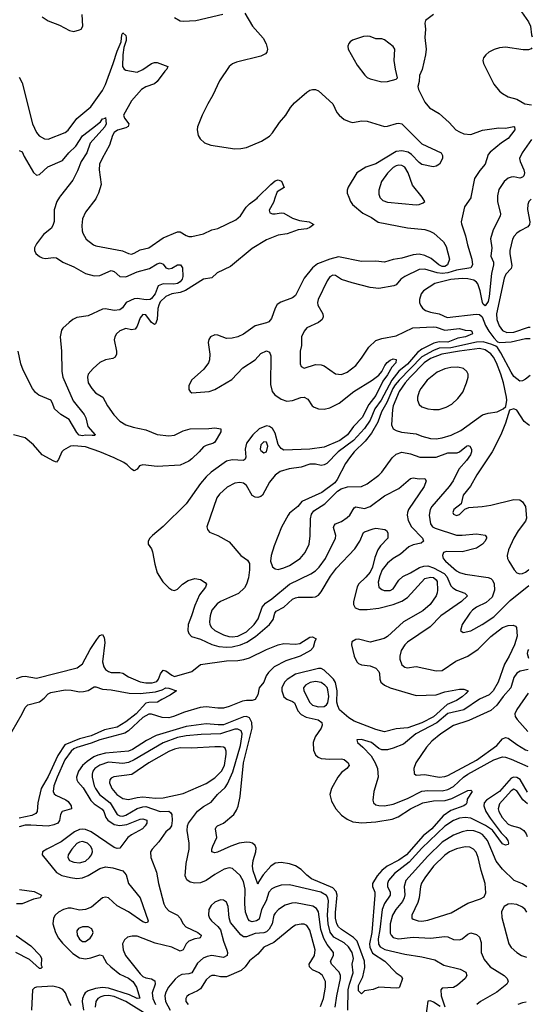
# Model space of a CAD drawing. Header units: inches. Extents: x 1173000 to 1307049, y 522583 to 678455.
# Tile 336 of 617: x 1302533 to 1306097, y 534390 to 541235. Entities that reach past the tile are written whole.
import ezdxf

# ---------------------------------------------------------------- set-up
doc = ezdxf.new("R2010")
doc.units = ezdxf.units.IN
doc.header["$MEASUREMENT"] = 0
doc.layers.add('B3503', color=7, linetype='Continuous')
doc.layers.add('B3504', color=7, linetype='Continuous')

msp = doc.modelspace()

# ---------------------------------------------------------------- linework, layer by layer
at = {"layer": 'B3503', "color": 5}
for points, elevation in [([(1304309.7, 540000), (1304296.7, 539963.3), (1304267.2, 539910), (1304271.9, 539891.9), (1304290, 539885.2), (1304310, 539884.5), (1304350, 539892.8), (1304370, 539890.3), (1304430, 539855.4), (1304479.6, 539839.6), (1304546, 539830), (1304578.8, 539810), (1304550.7, 539790), (1304530, 539781.7), (1304470, 539774.2), (1304393, 539747), (1304330, 539736.4), (1304250, 539704.8), (1304150, 539644.4), (1303999.7, 539520.3), (1303905.4, 539474.6), (1303870, 539439.3), (1303810, 539431), (1303686.7, 539353.3), (1303650, 539339.5), (1303590, 539329.4), (1303549.1, 539310.9), (1303510, 539272.8), (1303499.4, 539250), (1303493.1, 539226.9), (1303489, 539151), (1303478.5, 539121.5), (1303470, 539116), (1303450, 539130.8), (1303410, 539183), (1303390, 539185.6), (1303370, 539162), (1303350, 539103.7), (1303336, 539084), (1303310, 539079.8), (1303270, 539088.5), (1303230, 539071.2), (1303207.2, 539050), (1303194.9, 539030), (1303190.3, 539010), (1303205.3, 538930), (1303205.3, 538910), (1303196.4, 538890), (1303180.7, 538879.3), (1303129.1, 538870.9), (1303090, 538851.3), (1303043.1, 538810), (1303008.7, 538770), (1303003.7, 538750), (1303010, 538711.3), (1303034, 538670), (1303061.3, 538641.3), (1303111.8, 538611.8), (1303142.6, 538550), (1303188.3, 538488.3), (1303230, 538443.5), (1303270, 538418.9), (1303322.1, 538402.1), (1303410, 538383.3), (1303490, 538351.7), (1303570, 538341.4), (1303610, 538346.7), (1303670, 538377.6), (1303719, 538390), (1303848, 538392), (1303890, 538397.6), (1303931, 538390), (1303932.4, 538370), (1303890, 538298.3), (1303881.1, 538290), (1303830, 538275.3), (1303810, 538265.1), (1303781.4, 538230), (1303730, 538181.8), (1303710, 538167), (1303650, 538137.8), (1303488.7, 538128.7), (1303390, 538139.9), (1303367, 538133), (1303350, 538109.6), (1303330, 538097.7), (1303310, 538109.7), (1303280.5, 538140.5), (1303256.4, 538156.4), (1303189.7, 538190), (1303090, 538231.6), (1302990, 538264.9), (1302908.5, 538271.5), (1302887.3, 538270), (1302837.8, 538242.2), (1302826.7, 538230), (1302803.4, 538176.6), (1302790, 538159.3), (1302770, 538165.1), (1302689.9, 538209.9), (1302630, 538279.6), (1302570, 538327.6), (1302490, 538349.6)], 880), ([(1302810.1, 540000), (1302792.4, 539970), (1302773.3, 539913.3), (1302772.7, 539832.7), (1302766.5, 539810), (1302753.6, 539786.4), (1302698.9, 539741.1), (1302650, 539676.9), (1302637.1, 539650), (1302635.2, 539630), (1302644.8, 539610), (1302670, 539588.5), (1302690, 539579.3), (1302710, 539575.9), (1302770, 539581.8), (1302790, 539579.6), (1302832.4, 539550), (1302910, 539516.9), (1302990, 539471.4), (1303050, 539453.7), (1303090, 539456.6), (1303170, 539491.1), (1303190, 539483.6), (1303229.5, 539449.5), (1303270, 539446.2), (1303350, 539482.1), (1303435, 539505), (1303490, 539537.6), (1303510, 539544.6), (1303530, 539534.4), (1303550, 539510.5), (1303570, 539503.8), (1303591.3, 539508.7), (1303630, 539530.3), (1303650.3, 539530.3), (1303665.5, 539510), (1303667.3, 539450), (1303663.1, 539430), (1303650, 539412), (1303630, 539400.8), (1303604.5, 539395.5), (1303530, 539398.7), (1303496.2, 539383.8), (1303475.4, 539330), (1303450, 539295.6), (1303440.2, 539290), (1303413.5, 539286.5), (1303350, 539296.4), (1303330, 539293.3), (1303272.5, 539270), (1303248, 539232), (1303230, 539218.7), (1303190, 539213.9), (1303130, 539225.6), (1303110, 539223.4), (1303010, 539175.3), (1302930, 539163.5), (1302903, 539150), (1302877.1, 539130), (1302833, 539090), (1302824.2, 539075.8), (1302814.9, 539030), (1302822.7, 538930), (1302826.1, 538790), (1302833.4, 538750), (1302904.4, 538584.4), (1302980.8, 538490), (1302993.8, 538466.2), (1303007.2, 538407.2), (1303058, 538350), (1303054.8, 538345.2), (1303036.7, 538343.3), (1302990, 538346), (1302970, 538342.2), (1302946.6, 538346.6), (1302930, 538364.4), (1302876.6, 538456.6), (1302820.3, 538490), (1302775, 538530), (1302761.1, 538570), (1302748.7, 538590), (1302665.7, 538625.7), (1302643.1, 538643.1), (1302622.3, 538670), (1302557.8, 538797.8), (1302541.9, 538841.9), (1302522.9, 538930)], 860), ([(1304822.2, 540000), (1304834.2, 539970), (1304847.2, 539950), (1304919.8, 539890), (1304979.1, 539859.1), (1305026.2, 539826.2), (1305230, 539788), (1305350, 539776.3), (1305385.4, 539765.4), (1305412, 539750), (1305479.3, 539690), (1305499.1, 539659.1), (1305520.7, 539570), (1305507.2, 539530), (1305490, 539518.7), (1305470, 539518.4), (1305446.3, 539530), (1305394.6, 539574.6), (1305350, 539594.8), (1305310, 539605.4), (1305270, 539600.9), (1305190, 539577.4), (1305130, 539568.7), (1305070, 539549.1), (1305010, 539556.5), (1304910, 539554.7), (1304750, 539587.2), (1304689.8, 539570.2), (1304603.3, 539536.7), (1304568.3, 539510), (1304510, 539437.7), (1304450, 539318), (1304430, 539301.1), (1304347.7, 539272.3), (1304324.4, 539255.6), (1304308.7, 539230), (1304283.2, 539156.8), (1304265, 539135), (1304250, 539127.1), (1304170, 539107.6), (1304090, 539049.6), (1304050, 539029.7), (1304010, 539020.5), (1303970, 539018.7), (1303910, 539042.9), (1303890, 539045.1), (1303860.7, 539030), (1303847.8, 539012.2), (1303843.7, 538990), (1303855.3, 538910), (1303853.7, 538870), (1303847, 538850), (1303814.1, 538805.9), (1303728, 538730), (1303708.2, 538690), (1303710, 538664.7), (1303718.8, 538650), (1303730, 538642), (1303850, 538650.4), (1303890, 538664.2), (1304007.3, 538732.7), (1304084.2, 538815.8), (1304169.6, 538870), (1304210, 538913.4), (1304250, 538932.4), (1304270, 538923), (1304278.3, 538898.3), (1304278, 538698), (1304289.5, 538650), (1304306.1, 538626.1), (1304350, 538596.4), (1304390, 538584.2), (1304430, 538588.5), (1304489, 538609), (1304510.8, 538610), (1304536.1, 538596.1), (1304566.7, 538550), (1304580.8, 538540.8), (1304610.2, 538530.2), (1304650, 538528.1), (1304690, 538537.8), (1304755, 538570), (1304856, 538650), (1304984.7, 538730), (1305030, 538764.9), (1305051.4, 538788.6), (1305071.2, 538830), (1305087.6, 538852.4), (1305110, 538868.9), (1305130, 538876.2), (1305150, 538871.8), (1305147.9, 538850), (1305121.1, 538818.9), (1305090, 538766.6), (1305057.1, 538722.9), (1305010, 538623.4), (1304960.3, 538559.7), (1304913.8, 538470), (1304853.1, 538406.9), (1304812.2, 538350), (1304759.8, 538310), (1304650, 538263.6), (1304550, 538249.3), (1304370, 538243.3), (1304350, 538253.9), (1304330, 538281.1), (1304310, 538360.7), (1304290, 538394), (1304270, 538407.1), (1304250, 538410.5), (1304198, 538390), (1304153.6, 538350), (1304110.1, 538290), (1304099.7, 538250), (1304105.4, 538194.6), (1304100.5, 538179.5), (1304090, 538169.9), (1304010, 538175.5), (1303970, 538165.2), (1303864.8, 538090), (1303830, 538057), (1303790.8, 538010), (1303690, 537868.6), (1303530, 537711.3), (1303456.3, 537650), (1303437.3, 537630), (1303426.8, 537610), (1303427.3, 537590), (1303450, 537556), (1303456.7, 537536.7), (1303472.3, 537450), (1303489.4, 537389.4), (1303527.5, 537327.5), (1303570, 537284.9), (1303590, 537270.6), (1303610, 537268), (1303630, 537276.4), (1303666, 537310), (1303704.3, 537335.7), (1303750, 537350.2), (1303790, 537342.8), (1303823.6, 537323.6), (1303832, 537310), (1303824.6, 537290), (1303783.8, 537236.2), (1303750, 537163), (1303728.6, 537090), (1303704.4, 537030), (1303703.2, 536990), (1303710, 536967.2), (1303726.8, 536946.8), (1303790, 536928.8), (1303870, 536890.6), (1303917.5, 536877.5), (1303970, 536873.4), (1304010, 536876), (1304069, 536890), (1304111.6, 536908.4), (1304171.7, 536948.3), (1304269.9, 537030.1), (1304295.6, 537064.4), (1304307.2, 537110), (1304316.8, 537123.2), (1304370, 537151.3), (1304430, 537206.2), (1304450, 537216.3), (1304470, 537219.8), (1304570, 537219.8), (1304590, 537223.5), (1304610, 537234.7), (1304630, 537257.5), (1304693.8, 537366.2), (1304736.9, 537423.1), (1304862.8, 537557.2), (1304897.2, 537610), (1304923.1, 537670), (1304930, 537675.8), (1304990, 537694.7), (1305010, 537700.8), (1305071.1, 537691.1), (1305083.9, 537683.9), (1305092.3, 537667.7), (1305093.6, 537630), (1305042.6, 537577.4), (1305024.1, 537550), (1305002.7, 537497.3), (1304985.4, 537430), (1304970, 537395.4), (1304940.7, 537359.3), (1304890, 537310.7), (1304878.7, 537290), (1304854.5, 537190), (1304853, 537170), (1304865.9, 537145.9), (1304894.7, 537134.7), (1304950, 537135), (1305030, 537144.4), (1305130, 537169.2), (1305190, 537193.4), (1305230, 537219.2), (1305350, 537350.1), (1305390, 537360.3), (1305410, 537356.8), (1305430, 537340.2), (1305435.5, 537330), (1305438.1, 537270), (1305436.8, 537250), (1305429.3, 537230), (1305388.3, 537170), (1305335.1, 537124.9), (1305201.3, 537050), (1305090, 536948.2), (1305066.7, 536933.3), (1304970, 536908.5), (1304890, 536927.9), (1304870, 536926.9), (1304842.3, 536910), (1304841.2, 536890), (1304859.3, 536810), (1304878.2, 536770), (1304890, 536758.6), (1304910, 536750.2), (1304970, 536744.3), (1305010, 536727.9), (1305030, 536704.9), (1305035.2, 536690), (1305037.3, 536650), (1305044.6, 536630), (1305068.5, 536610), (1305110.1, 536590.1), (1305290, 536537), (1305430, 536541.8), (1305490, 536562.5), (1305590, 536581.8), (1305620.2, 536580.2), (1305650.4, 536570), (1305635.8, 536550), (1305610, 536528.2), (1305570, 536502.5), (1305505.6, 536474.4), (1305411.4, 536388.6), (1305330, 536347.4), (1305232.7, 536312.7), (1305150, 536304.4), (1305070, 536285.6), (1305010, 536301.5), (1304859.4, 536359.4), (1304822.2, 536382.2), (1304757.4, 536437.4), (1304744.1, 536464.1), (1304738.8, 536490), (1304740.6, 536570), (1304727.8, 536627.8), (1304714.8, 536650), (1304695.8, 536670), (1304650, 536713.1), (1304630, 536724.8), (1304610, 536724.7), (1304450, 536686.2), (1304392, 536648), (1304375.4, 536630), (1304355.7, 536590), (1304355.3, 536570), (1304368.7, 536528.7), (1304390, 536511.6), (1304430, 536495.8), (1304445, 536485), (1304468.1, 536430), (1304490, 536403.9), (1304525.6, 536385.6), (1304608.3, 536368.3), (1304633.4, 536350), (1304636.6, 536330), (1304630.1, 536310), (1304588.2, 536250), (1304574.8, 536210), (1304576.6, 536156.6), (1304590, 536124), (1304607.5, 536107.5), (1304630, 536100.1), (1304690, 536094.2), (1304770, 536095.8), (1304790, 536091.6), (1304816.8, 536070), (1304823.2, 536050), (1304807.1, 536030), (1304770, 536001.3), (1304745, 535970), (1304700.2, 535890), (1304690.2, 535850), (1304701.7, 535801.7), (1304731, 535750), (1304770, 535705.8), (1304810, 535678.2), (1304850, 535659.2), (1304912.6, 535652.6), (1305010, 535659.7), (1305122.8, 535677.2), (1305165.5, 535694.5), (1305250, 535748.7), (1305335.6, 535790), (1305410, 535805.2), (1305492.6, 535807.4), (1305538.5, 535821.5), (1305650, 535875.6), (1305670, 535878.8), (1305678.8, 535870), (1305643.4, 535816.6), (1305642.6, 535790), (1305637.3, 535782.7), (1305621.6, 535770), (1305530, 535738.3), (1305478.5, 535701.5), (1305398.1, 535610), (1305339, 535561), (1305221.6, 535430), (1305170, 535393.1), (1305087.6, 535350), (1305050, 535321.2), (1305017.6, 535282.4), (1304986.5, 535230), (1304985.9, 535210), (1305002.2, 535170), (1305002.2, 535150), (1304980.7, 534890), (1304964.8, 534810), (1304967.3, 534787.3), (1304987, 534747), (1305071.3, 534690), (1305150, 534610.4), (1305186.2, 534586.2), (1305194.4, 534570), (1305173.1, 534510), (1305170, 534505.1), (1305150, 534502), (1305030, 534509.7), (1304990, 534493), (1304930, 534483.7), (1304910, 534463.7), (1304890, 534483.7), (1304890, 534521.6), (1304918.8, 534581.2), (1304933.7, 534646.3), (1304931.4, 534690), (1304880.6, 534830), (1304854.5, 534854.5), (1304769.9, 534910), (1304750, 534928.7), (1304738.9, 534950), (1304729.7, 534989.7), (1304728.2, 535028.2), (1304739.8, 535150), (1304733.6, 535173.6), (1304710, 535200.8), (1304563, 535263), (1304528.6, 535288.6), (1304490, 535327.1), (1304450, 535353.6), (1304410, 535366.1), (1304350, 535376.6), (1304310, 535371.5), (1304280.1, 535350), (1304226.2, 535290), (1304196.5, 535243.5), (1304190, 535225.6), (1304157.5, 535317.5), (1304151.4, 535350), (1304157.6, 535390), (1304175.7, 535450), (1304176.8, 535476.8), (1304170, 535494.7), (1304151.2, 535510), (1304135.2, 535515.2), (1304110, 535517.1), (1304058, 535510), (1304001.1, 535490), (1303908.9, 535448.9), (1303890, 535444), (1303869.8, 535449.8), (1303869, 535470), (1303875.4, 535490), (1303903.2, 535550), (1303894.2, 535610), (1303898.8, 535621.2), (1303908.3, 535631.7), (1303951, 535650), (1304021, 535710), (1304040.8, 535739.2), (1304052.2, 535767.8), (1304066.1, 535833.9), (1304089.1, 536070), (1304150.2, 536310), (1304147.8, 536350), (1304130, 536381.9), (1304110.6, 536390.6), (1304090, 536388.8), (1303950, 536333.5), (1303912.5, 536332.5), (1303830, 536340.8), (1303690, 536322.3), (1303482, 536258), (1303415.5, 536224.5), (1303317.4, 536162.6), (1303290, 536149.9), (1303130, 536137), (1303077.5, 536122.5), (1303049.6, 536110), (1303001.2, 536078.8), (1302970.5, 536050), (1302941.9, 536010), (1302927.9, 535970), (1302930.1, 535950), (1302937.4, 535937.4), (1302975.1, 535895.1), (1303026.6, 535806.6), (1303050, 535783.4), (1303107.5, 535747.5), (1303118.6, 535730), (1303132.6, 535690), (1303146.6, 535670), (1303190, 535640.8), (1303230, 535634.5), (1303278.8, 535641.2), (1303370, 535676.8), (1303390, 535679.8), (1303416.5, 535670), (1303417.1, 535650), (1303406.3, 535630), (1303387.5, 535610), (1303310.4, 535569.6), (1303285.3, 535550), (1303230, 535476.2), (1303210, 535474), (1303190, 535479.9), (1303030, 535588.4), (1302990, 535605), (1302970, 535607), (1302950, 535604.6), (1302915.1, 535590), (1302820.7, 535519.3), (1302721.3, 535470), (1302692.2, 535450), (1302688.7, 535430), (1302790, 535305.8), (1302826.4, 535286.4), (1302887.5, 535272.5), (1302930, 535266), (1302970, 535269.6), (1303010, 535285.8), (1303090, 535335.1), (1303130, 535346.5), (1303180.2, 535340.2), (1303250, 535317.4), (1303273.5, 535290), (1303289.3, 535230), (1303370.7, 535130), (1303426, 534970), (1303422, 534958), (1303410, 534956), (1303390, 534963.9), (1303290, 535033.6), (1303210, 535075.4), (1303150, 535131.2), (1303130, 535135.2), (1303109.1, 535130), (1303033.2, 535066.8), (1302990.9, 535049.1), (1302950, 535045.3), (1302890, 535058.9), (1302870, 535059.2), (1302837.8, 535050), (1302803.3, 535030), (1302780.5, 535010), (1302767, 534990), (1302764.6, 534950), (1302782.2, 534890), (1302802.5, 534850), (1302830, 534816.1), (1302903.6, 534743.6), (1302950, 534713.4), (1302990, 534706.1), (1303027.4, 534712.6), (1303090, 534734.4), (1303110, 534730.2), (1303137.7, 534677.7), (1303166.8, 534650), (1303230, 534599.4), (1303290, 534571.8), (1303319.1, 534550), (1303346.1, 534510), (1303367.7, 534432.3), (1303350, 534430.8), (1303297, 534457), (1303150, 534502.5), (1303110, 534507.2), (1303059.2, 534500.8), (1303010, 534485.3), (1302988.7, 534471.3), (1302980.5, 534459.5), (1302969.5, 534430.5), (1302968.5, 534410), (1302977.2, 534350)], 920), ([(1303066.7, 540000), (1303061.5, 539990), (1302990, 539896.2), (1302970.3, 539850), (1302965.1, 539805.1), (1302967.8, 539767.8), (1302972, 539750), (1302995.8, 539710), (1303046.4, 539670), (1303063.1, 539663.1), (1303247.6, 539627.6), (1303290, 539609.2), (1303310, 539605.4), (1303330, 539611.4), (1303370, 539635), (1303431.1, 539650), (1303530, 539718.4), (1303630, 539760.7), (1303650, 539760.2), (1303690, 539733.5), (1303710, 539726.7), (1303730, 539726.6), (1303810, 539746.2), (1303870, 539774), (1303910, 539782.5), (1304035.7, 539844.3), (1304067.6, 539872.4), (1304107.8, 539932.2), (1304130, 539955.3), (1304184.8, 539995.2), (1304189.5, 540000)], 880), ([(1305670.8, 540000), (1305670, 539996), (1305626.1, 539933.9), (1305602.8, 539830), (1305604, 539816), (1305633.4, 539733.4), (1305646, 539670), (1305677.7, 539570), (1305681.2, 539530), (1305670.1, 539510), (1305570, 539494.1), (1305510, 539474.7), (1305470, 539469.7), (1305435.7, 539475.7), (1305350, 539501.6), (1305310, 539497.2), (1305210.1, 539449.9), (1305182.8, 539430), (1305150, 539392.6), (1305135.2, 539384.8), (1305030, 539366.6), (1304970, 539372.1), (1304844.6, 539404.6), (1304769.8, 539429.8), (1304730, 539455.6), (1304710, 539459.6), (1304690, 539447.3), (1304670, 539419.6), (1304607.3, 539290), (1304603.9, 539270), (1304606.7, 539250), (1304642, 539190), (1304643.7, 539170), (1304635.8, 539150), (1304610, 539129.7), (1304530, 539093.6), (1304510, 539069.3), (1304492, 539030), (1304493.4, 538970), (1304483.6, 538930), (1304483.6, 538843.6), (1304490, 538824), (1304510, 538812.4), (1304590, 538836.9), (1304630, 538834.9), (1304650, 538828.4), (1304730, 538773), (1304770, 538768.5), (1304810, 538785.7), (1304870, 538831.8), (1304910, 538882.3), (1304960.9, 538959.1), (1305010, 539004.1), (1305050, 539019.3), (1305150, 539037.6), (1305267.8, 539092.2), (1305410, 539099.5), (1305430, 539097.2), (1305490, 539077.3), (1305590, 539088.8), (1305630, 539077.7), (1305670, 539074.2), (1305676.5, 539070), (1305681.7, 539050), (1305632.4, 539030), (1305579.6, 539020.4), (1305510, 538993.1), (1305450, 538995.5), (1305413.5, 538986.5), (1305330, 538944.1), (1305299.2, 538920.8), (1305230, 538840.1), (1305169.4, 538790.6), (1305120.6, 538730), (1305047.3, 538590), (1305001.8, 538530), (1304969.8, 538450), (1304930, 538393), (1304853.8, 538310), (1304746.4, 538230), (1304669.3, 538150.7), (1304650, 538139.6), (1304630, 538136.4), (1304590, 538145.2), (1304550, 538144), (1304490, 538124.8), (1304407.9, 538112.1), (1304345.1, 538094.9), (1304310, 538069.7), (1304270, 538018.9), (1304220.3, 537930), (1304210, 537920.4), (1304190, 537913.3), (1304170, 537916), (1304150, 537928.2), (1304110, 537996.9), (1304090, 538012.8), (1304063, 538017), (1304030, 538014.2), (1303975.4, 537984.6), (1303922.7, 537937.3), (1303903.6, 537910), (1303833.4, 537710), (1303838.8, 537690), (1303853, 537673), (1303910, 537648.2), (1303990, 537604.9), (1304070.4, 537510), (1304117.1, 537477.1), (1304130, 537454.8), (1304130.9, 537410), (1304123.9, 537356.1), (1304110.2, 537310), (1304095.5, 537284.5), (1304053.6, 537246.4), (1303930, 537190.6), (1303905.8, 537174.2), (1303870.2, 537130), (1303857.7, 537090), (1303852.9, 537050), (1303855.2, 537030), (1303866, 537010), (1303889.1, 536990), (1303950, 536958.6), (1303986.5, 536946.5), (1304010, 536944.2), (1304049.6, 536950), (1304110, 536980.6), (1304163.8, 537030), (1304191, 537070), (1304219.6, 537150), (1304241.3, 537178.7), (1304286.3, 537210), (1304409, 537311), (1304557.3, 537382.7), (1304590, 537404.1), (1304615.9, 537430), (1304660.2, 537490), (1304729.8, 537630), (1304731, 537650), (1304715.8, 537704.2), (1304720.3, 537719.7), (1304729.7, 537730), (1304770, 537746.5), (1304810, 537774), (1304828.4, 537791.6), (1304859.5, 537840.5), (1304871.4, 537848.6), (1304930, 537836.6), (1304969.4, 537850.6), (1305070, 537924.6), (1305170, 537975.8), (1305250, 538045.8), (1305270, 538049.3), (1305310, 538042.7), (1305350, 538044.4), (1305360.3, 538030), (1305346.5, 537990), (1305237.5, 537830), (1305229, 537810), (1305226.8, 537790), (1305234.1, 537754.1), (1305256.5, 537710), (1305333.8, 537630), (1305341.7, 537610), (1305324.7, 537595.3), (1305270, 537583.5), (1305237.8, 537570), (1305180.1, 537519.9), (1305130, 537489.9), (1305090, 537458), (1305053.9, 537410), (1305037.1, 537370), (1305025.9, 537325.9), (1305029.3, 537290), (1305050, 537272.8), (1305066.3, 537266.3), (1305110, 537265.9), (1305130, 537278.6), (1305170, 537338.5), (1305196, 537364), (1305250, 537390.2), (1305312.2, 537427.8), (1305342.9, 537437.1), (1305370, 537437.5), (1305410, 537424.6), (1305484, 537384), (1305503.3, 537363.3), (1305530, 537300.2), (1305544.4, 537284.4), (1305570, 537268.3), (1305628.6, 537248.6), (1305646.5, 537230), (1305605.5, 537190), (1305461.5, 537090), (1305386.6, 537013.4), (1305230, 536907.7), (1305211.3, 536890), (1305186.5, 536850), (1305175.2, 536810), (1305176.5, 536790), (1305191.1, 536751.1), (1305210, 536733.1), (1305228.3, 536728.3), (1305290, 536737.6), (1305430, 536709.1), (1305470, 536710.2), (1305564.9, 536775.1), (1305648.8, 536811.2), (1305721.1, 536858.9), (1305810, 536947.5), (1305890, 537009), (1305930, 537023.7), (1305965.2, 537025.2), (1305979.5, 537019.5), (1305987.3, 537010), (1305991.8, 536950), (1305973.4, 536890), (1305937.2, 536810), (1305904.7, 536755.3), (1305860.9, 536630), (1305825.9, 536570), (1305798.1, 536541.9), (1305730, 536511.3), (1305622.4, 536437.6), (1305510, 536411.9), (1305433.1, 536346.9), (1305288.1, 536270), (1305201.3, 536198.7), (1305129.5, 536170.5), (1305090, 536159.4), (1305050, 536159.8), (1305029.8, 536169.8), (1304979.5, 536210), (1304910, 536230.9), (1304878, 536230), (1304882, 536210), (1304918.8, 536178.8), (1304976.9, 536116.9), (1305005.4, 536070), (1305021.6, 536030), (1305026.3, 535970), (1304996.5, 535870), (1304987.9, 535810), (1304992.2, 535790), (1305010, 535777.8), (1305030, 535771.3), (1305070.2, 535770.2), (1305130, 535781), (1305230, 535821.4), (1305330, 535871.4), (1305370, 535877.2), (1305470, 535874.5), (1305510, 535883.3), (1305550, 535905.6), (1305619.2, 535970), (1305649.1, 535990.9), (1305830, 536090.1), (1305890, 536110.7), (1305910, 536108.7), (1305950, 536095), (1306065.3, 536044.3)], 940), ([(1305037, 540000), (1305037.8, 539997.8), (1305057.5, 539977.5), (1305090, 539966.5), (1305290, 539948.8), (1305310, 539950.4), (1305339.1, 539960.9), (1305349.2, 539970), (1305339.6, 539990), (1305331.7, 540000)], 940), ([(1305856.2, 540000), (1305855.3, 539970), (1305875.9, 539884.1), (1305874.3, 539870), (1305825.3, 539774.7), (1305807.7, 539712.3), (1305816.4, 539650), (1305808.9, 539590), (1305827.4, 539550), (1305827.2, 539530), (1305812.8, 539470), (1305797.7, 539310), (1305790, 539276.9), (1305770, 539246), (1305756.4, 539256.4), (1305750, 539269.2), (1305735.4, 539350), (1305718.3, 539398.3), (1305709.9, 539409.9), (1305690, 539423.6), (1305650, 539434), (1305610, 539435.6), (1305530, 539429.2), (1305419.6, 539400.4), (1305340.3, 539350), (1305325, 539330), (1305312.3, 539290), (1305312.4, 539270), (1305319, 539250), (1305333.4, 539230), (1305353.9, 539213.9), (1305390, 539200.6), (1305450, 539190.9), (1305505.3, 539165.3), (1305708, 539188), (1305730, 539184.7), (1305749, 539169), (1305772.5, 539110), (1305794.4, 539070), (1305830, 539022.7), (1305856.1, 538996.1), (1305871.4, 538991.4), (1305950, 538996.6), (1306050, 539019.8), (1306083, 539017.7)], 960), ([(1306088.8, 539987), (1306074, 539970), (1306066, 539950), (1306063.8, 539916.2), (1306080.5, 539830), (1306078.9, 539810), (1306065.6, 539794.4), (1306012.2, 539767.8), (1305989, 539751), (1305970.2, 539730), (1305959.7, 539710), (1305941.2, 539630), (1305940.9, 539610), (1305956.1, 539523.9), (1305950, 539505.5), (1305913.4, 539466.6), (1305901.4, 539438.6), (1305848.4, 539190), (1305850.1, 539150), (1305865.8, 539105.8), (1305890, 539074.4), (1305920.4, 539060.4), (1305970, 539062.3), (1306070, 539096.7), (1306083.5, 539096.7)], 980), ([(1306081.5, 538761), (1306050, 538735.3), (1306030, 538724), (1306010, 538721.3), (1305970, 538754.7), (1305950, 538783.5), (1305879.6, 538919.6), (1305855.3, 538955.3), (1305844.9, 538964.9), (1305817.1, 538977.1), (1305755.7, 538995.7), (1305710, 538993.9), (1305530, 538954.8), (1305450, 538951), (1305410, 538935.8), (1305330, 538892), (1305172.3, 538730), (1305144.4, 538695.6), (1305128.6, 538670), (1305086.3, 538573.7), (1305049.7, 538510), (1305022.4, 538437.6), (1304979.3, 538360.7), (1304936.1, 538303.9), (1304859.3, 538230), (1304826.7, 538190), (1304798.6, 538150), (1304740.6, 538039.4), (1304723.8, 538016.2), (1304632.8, 537947.2), (1304494.4, 537885.6), (1304466, 537850), (1304410, 537803.7), (1304399.3, 537790), (1304353.9, 537706.1), (1304301.9, 537578.1), (1304282, 537510), (1304278, 537470), (1304292, 537432), (1304310, 537417.4), (1304330, 537414), (1304370, 537423.5), (1304410, 537441.8), (1304483.5, 537490), (1304518.2, 537530), (1304546.8, 537590), (1304552.5, 537647.5), (1304554.3, 537765.7), (1304561.4, 537798.6), (1304578.9, 537821.1), (1304655.1, 537870), (1304743.3, 537956.7), (1304767.3, 537972.7), (1304813.4, 537986.6), (1304910, 537990.3), (1304950, 538009.1), (1305030, 538069.2), (1305050, 538089.1), (1305122, 538190), (1305150, 538214.7), (1305190, 538228.9), (1305250, 538215.9), (1305314.8, 538194.8), (1305430, 538193.5), (1305510, 538222.8), (1305575.8, 538224.2), (1305591.1, 538230), (1305640.7, 538270), (1305650, 538274.7), (1305662, 538270), (1305674.3, 538250), (1305674.2, 538230), (1305667.3, 538210), (1305640.6, 538170), (1305586.8, 538110), (1305547.1, 538030), (1305519.4, 537990), (1305397.8, 537850), (1305387.6, 537830), (1305381.3, 537790), (1305389.5, 537730), (1305402.7, 537710), (1305420.9, 537700.9), (1305570, 537652.7), (1305608.8, 537651.2), (1305710, 537660.7), (1305770, 537652.6), (1305778.4, 537638.4), (1305779.1, 537630), (1305769.2, 537610), (1305752, 537590), (1305710, 537561.9), (1305610, 537536.2), (1305501.2, 537538.8), (1305480.9, 537530), (1305472.6, 537510), (1305477.6, 537490), (1305493.6, 537470), (1305570, 537404.2), (1305590, 537392.4), (1305630, 537380.8), (1305790, 537357.1), (1305809.5, 537349.5), (1305819.8, 537339.8), (1305832.9, 537312.9), (1305835, 537270), (1305818.3, 537221.7), (1305777.4, 537182.6), (1305710, 537151.1), (1305682.2, 537130), (1305663.5, 537110), (1305610.3, 537030), (1305597.3, 536990), (1305615.9, 536975.9), (1305670, 536987.3), (1305749.7, 537030), (1305830, 537082.8), (1305942.8, 537197.2), (1306072.8, 537301.8)], 960), ([(1306079.4, 538413.3), (1306070, 538417.6), (1306041.8, 538441.8), (1305990, 538519.5), (1305970, 538529.5), (1305939.8, 538520.2), (1305910.2, 538430), (1305878, 538350), (1305817.7, 538230), (1305712.5, 538070), (1305667.3, 537992.7), (1305616.8, 537930), (1305601.6, 537870), (1305552.4, 537830), (1305544.9, 537810), (1305550, 537797.3), (1305570, 537789), (1305590, 537796.4), (1305627.9, 537832.1), (1305656.8, 537843.2), (1305749.8, 537850.2), (1305810, 537859.7), (1305970, 537900.2), (1306010, 537896.1), (1306030, 537883.1), (1306050.2, 537850), (1306057.8, 537770), (1306050.3, 537750), (1305998.7, 537681.3), (1305969.1, 537630), (1305932.8, 537550), (1305923.6, 537510), (1305924.9, 537490), (1305933.1, 537470), (1305970.2, 537410.2), (1305990, 537388.7), (1306010, 537381.7), (1306030, 537384.4), (1306050, 537394), (1306070, 537411.5), (1306073.5, 537415.7)], 980), ([(1302510, 536656.1), (1302550, 536669.5), (1302571.2, 536671.2), (1302650, 536658.5), (1302933, 536730), (1302970, 536757.6), (1303024.2, 536855.8), (1303070, 536927), (1303090, 536953.7), (1303110, 536961.6), (1303121.2, 536941.2), (1303124.8, 536904.8), (1303109.6, 536770), (1303117.5, 536737.5), (1303130, 536717.3), (1303150, 536702.9), (1303170, 536696.5), (1303230, 536697.6), (1303250, 536692.5), (1303290, 536667), (1303370, 536631.5), (1303410, 536624.6), (1303455.3, 536624.7), (1303486.2, 536633.8), (1303497.9, 536650), (1303511.3, 536688.7), (1303530, 536712.2), (1303550, 536708.4), (1303590, 536677.5), (1303610.1, 536670.1), (1303730, 536704.3), (1303790, 536753.4), (1303970, 536778.5), (1304050, 536780.8), (1304092.6, 536787.4), (1304130, 536799.5), (1304250, 536857.6), (1304330, 536889.5), (1304370, 536898.4), (1304450, 536893.7), (1304482, 536898), (1304550, 536943.1), (1304570, 536945.5), (1304594, 536930), (1304584.9, 536915.1), (1304572.7, 536870), (1304554.9, 536850), (1304482.6, 536810), (1304382.7, 536777.3), (1304303, 536737), (1304263, 536697), (1304246.2, 536673.8), (1304229.7, 536630), (1304199.1, 536590), (1304190, 536541.1), (1304170, 536510), (1304150, 536502.5), (1304110, 536503), (1304081.9, 536498.1), (1303990, 536460.5), (1303950, 536448.9), (1303910, 536448.2), (1303830, 536457.5), (1303787.5, 536452.5), (1303679.3, 536420.7), (1303603.5, 536390), (1303570, 536381.6), (1303523.7, 536383.7), (1303450, 536407.2), (1303430, 536406.4), (1303390, 536384), (1303290, 536291.4), (1303265, 536275), (1303090, 536229.4), (1303030, 536205.3), (1302930, 536175.5), (1302910, 536166.8), (1302890, 536150.8), (1302847.5, 536090), (1302792.5, 535970), (1302769.4, 535910), (1302764.8, 535870), (1302772.8, 535852.8), (1302783.4, 535843.4), (1302852.8, 535812.8), (1302870, 535799.8), (1302892.1, 535770), (1302893.1, 535750), (1302828.9, 535731.1), (1302817.2, 535710), (1302810, 535667.6), (1302797.4, 535650), (1302770, 535637.2), (1302730, 535629.9), (1302610, 535636.6), (1302570, 535634.6), (1302530, 535624.3)], 880), ([(1306070.1, 536857), (1306066.8, 536850), (1306062.5, 536830), (1306069.8, 536796.3)], 960), ([(1306069.3, 536718.1), (1306014.1, 536705.9), (1305988.8, 536691.2), (1305970, 536661.3), (1305948.4, 536590), (1305895.9, 536530), (1305851.8, 536470), (1305810, 536432.8), (1305656.3, 536363.7), (1305550, 536328.2), (1305460.2, 536270), (1305399.5, 536220.5), (1305361.8, 536178.2), (1305287.9, 536070), (1305274, 536030), (1305275.5, 535995.5), (1305290, 535984.4), (1305350, 535987.2), (1305449.1, 535969.1), (1305490, 535974), (1305510, 535981), (1305710, 536088.7), (1305850.2, 536189.8), (1305890, 536235.1), (1305910, 536244.4), (1305930, 536240.5), (1305990, 536196.3), (1306050, 536159.5), (1306065.9, 536154.3)], 960), ([(1302445, 536230), (1302549.8, 536410), (1302570, 536454), (1302590, 536472.8), (1302670, 536493.7), (1302702.6, 536517.4), (1302731.8, 536548.2), (1302750, 536557.3), (1302850, 536575.6), (1302890, 536573.7), (1302950, 536563), (1302975.7, 536564.3), (1303008.4, 536571.6), (1303050, 536596.9), (1303062.8, 536597.2), (1303110, 536580.6), (1303170, 536576.8), (1303293.5, 536553.5), (1303370, 536552), (1303477, 536563), (1303523.7, 536576.3), (1303550, 536590.1), (1303570, 536588.2), (1303622.8, 536570), (1303580.5, 536539.5), (1303521, 536510), (1303492, 536490), (1303430, 536489.1), (1303410, 536482.9), (1303342.5, 536410), (1303270, 536354.9), (1303210, 536317.2), (1303122.1, 536297.9), (1303030, 536256), (1302950, 536236.1), (1302846.8, 536193.2), (1302799.1, 536120.9), (1302730, 535973.7), (1302681.9, 535890), (1302658.2, 535790), (1302653.8, 535730), (1302644.2, 535715.8), (1302616.4, 535703.6), (1302530, 535684.9)], 860), ([(1306068.3, 536552.5), (1305990, 536438.9), (1305976.9, 536410), (1305978.3, 536390), (1305991.6, 536370), (1306066.7, 536287.6)], 980), ([(1304813.8, 534350), (1304817.4, 534490), (1304825.8, 534530), (1304852.6, 534610), (1304845.9, 534670), (1304853.4, 534710), (1304845.2, 534750), (1304819.4, 534790), (1304790, 534818), (1304717.8, 534857.8), (1304693, 534893), (1304677.4, 534950), (1304674.3, 535010), (1304679.4, 535110), (1304675.6, 535130), (1304666.3, 535146.3), (1304627.1, 535170), (1304410, 535220.3), (1304350, 535217.5), (1304310, 535205.8), (1304287, 535193), (1304265.4, 535170), (1304247.8, 535110), (1304214.3, 535050), (1304197.2, 534982.8), (1304180.3, 534970), (1304150, 534963.6), (1304131.3, 534971.3), (1304122.6, 534982.6), (1304102.5, 535030), (1304098.5, 535090), (1304101.5, 535190), (1304090, 535245.1), (1304065.4, 535285.4), (1304013.9, 535333.9), (1303990, 535340.3), (1303954.9, 535330), (1303890, 535293), (1303830, 535251.3), (1303790, 535236), (1303750, 535232.5), (1303719.3, 535239.3), (1303696.1, 535256.1), (1303683.3, 535283.3), (1303689.7, 535370), (1303711.8, 535470), (1303712, 535510), (1303698.3, 535598.3), (1303699.7, 535630), (1303706.3, 535650), (1303770, 535734), (1303810, 535764.7), (1303863.3, 535796.7), (1303907.6, 535850), (1303961.6, 535898.4), (1303978, 535922), (1304014.5, 536005.5), (1304067.4, 536190), (1304078.4, 536250), (1304079, 536270), (1304072, 536292), (1304050, 536303.4), (1304030, 536301.9), (1303930, 536269.9), (1303794.6, 536265.4), (1303690, 536256), (1303630, 536245.1), (1303530, 536208.4), (1303330, 536089.9), (1303290, 536072.3), (1303250, 536065.1), (1303150, 536073.3), (1303090, 536053.2), (1303055.3, 536030), (1303041.6, 536010), (1303036.4, 535990), (1303038, 535970), (1303051.2, 535910), (1303059.6, 535890), (1303088.5, 535848.5), (1303162.3, 535790), (1303211.2, 535710), (1303230, 535700.4), (1303250, 535698.9), (1303270, 535704.1), (1303350, 535751.9), (1303390, 535763.9), (1303410, 535765), (1303510, 535731), (1303570, 535732.4), (1303582.7, 535722.7), (1303590.1, 535710), (1303592.8, 535667.2), (1303588.9, 535630), (1303574.4, 535610), (1303548.7, 535590), (1303501, 535519), (1303454.9, 535470), (1303442.6, 535450), (1303444, 535410), (1303483.6, 535310), (1303497.3, 535230), (1303534.7, 535090), (1303545.8, 535065.8), (1303570, 535040.3), (1303630, 535009.1), (1303648.8, 534988.8), (1303670.2, 534950), (1303689.1, 534930), (1303771.3, 534890), (1303794.9, 534870), (1303794.5, 534865.5), (1303787.3, 534852.7), (1303781, 534850), (1303750, 534845.2), (1303709.7, 534830.3), (1303689.5, 534810), (1303670, 534768.4), (1303650, 534759.3), (1303590, 534788.4), (1303475.6, 534815.6), (1303350, 534864.5), (1303314.8, 534865.2), (1303283.5, 534856.5), (1303260.9, 534839.1), (1303248.2, 534810), (1303252.8, 534770), (1303269.3, 534730), (1303370, 534602.3), (1303390, 534584.3), (1303410, 534575.2), (1303450, 534567.5), (1303473.7, 534553.7), (1303474.1, 534530), (1303455.1, 534470), (1303459.7, 534430), (1303476.4, 534390)], 940), ([(1306064.2, 535864.3), (1306013.9, 535953.9), (1305990, 535968), (1305970, 535969.9), (1305950, 535962.9), (1305870, 535870.3), (1305778.3, 535810), (1305763.1, 535790), (1305760.3, 535770), (1305774.4, 535730), (1305803.6, 535683.6), (1305882, 535582), (1305914.4, 535550), (1305926.7, 535530), (1305932.4, 535510), (1305930, 535502), (1305910, 535497), (1305890, 535506.9), (1305821.5, 535601.5), (1305773, 535633), (1305670, 535683.6), (1305630, 535689.5), (1305590, 535684.1), (1305550, 535669), (1305490, 535629.4), (1305330, 535475.1), (1305241.7, 535378.3), (1305140.3, 535299.7), (1305097.3, 535250), (1305090.1, 535230), (1305089.6, 535210), (1305108, 535170), (1305110.1, 535150), (1305068.6, 535091.4), (1305053.8, 535050), (1305037.9, 534910), (1305025.8, 534845.8), (1305027.6, 534807.6), (1305038.6, 534790), (1305072.6, 534772.6), (1305210, 534739.1), (1305330, 534720.1), (1305420.3, 534700.3), (1305482.9, 534662.9), (1305595.8, 534635.8), (1305634.2, 534614.2), (1305641.7, 534590), (1305630.3, 534570), (1305577.5, 534522.5), (1305550, 534507.5), (1305470, 534502.2), (1305460.2, 534490), (1305464.3, 534450), (1305490, 534373.4)], 940), ([(1306063.7, 535783.3), (1306031.3, 535811.3), (1305990, 535874.2), (1305970, 535885.3), (1305950, 535875.4), (1305870, 535784.5), (1305860.6, 535750), (1305865, 535730), (1305887.4, 535690), (1305930, 535643.8), (1305950, 535633.5), (1306010, 535617.3), (1306038.2, 535598.2), (1306054.4, 535574.4), (1306062.4, 535557.1)], 960), ([(1306060.3, 535206.4), (1306030, 535227), (1305971.1, 535250), (1305890, 535329.8), (1305845.9, 535385.9), (1305785.1, 535530), (1305751.7, 535570), (1305730, 535582.8), (1305690, 535596.3), (1305650, 535598.6), (1305609.8, 535589.8), (1305550, 535566.8), (1305470, 535516.9), (1305370, 535419.1), (1305217.8, 535250), (1305205.9, 535210), (1305210.6, 535150.6), (1305207.5, 535130), (1305195.2, 535104.8), (1305149.5, 535050), (1305126, 535010), (1305109.7, 534950), (1305110, 534885.5), (1305115.2, 534870), (1305130, 534853.8), (1305166.4, 534846.4), (1305270, 534857), (1305390, 534850.1), (1305490, 534862.5), (1305510, 534859), (1305550, 534841.3), (1305590, 534838), (1305610, 534845.8), (1305650, 534878.5), (1305670, 534886.7), (1305710, 534876.5), (1305730, 534858), (1305741.2, 534821.2), (1305741.8, 534750), (1305761.6, 534701.6), (1305804.4, 534650), (1305900.9, 534590), (1305922.3, 534570), (1305928.9, 534550), (1305921.1, 534530), (1305850, 534474.8), (1305737, 534410), (1305711.8, 534388.2)], 960), ([(1302531.6, 535188.4), (1302633.9, 535173.9), (1302683.6, 535150), (1302674.9, 535130), (1302630, 535120.3), (1302550, 535088.4), (1302510, 535087.8)], 880), ([(1304726.7, 534370), (1304738.3, 534450), (1304764.8, 534570), (1304763.7, 534590), (1304754.6, 534614.6), (1304700.6, 534670), (1304693.7, 534690), (1304714.3, 534730), (1304715, 534750), (1304670, 534806.6), (1304648.2, 534848.2), (1304627.7, 534910), (1304610, 535034), (1304597.2, 535057.2), (1304572, 535072), (1304450, 535095.3), (1304426.1, 535093.9), (1304379.5, 535080.5), (1304333.4, 535050), (1304310, 535024.2), (1304301.2, 535010), (1304288, 534950), (1304267.2, 534912.8), (1304250, 534895), (1304230, 534887.8), (1304170, 534881.9), (1304110, 534859.6), (1304090, 534859.6), (1304070, 534873.2), (1303999.8, 534959.8), (1303990.5, 534990.5), (1303981.8, 535070), (1303970, 535099.6), (1303950, 535113.7), (1303930, 535116), (1303890, 535101.1), (1303863.4, 535076.6), (1303848.9, 535050), (1303846.3, 535010), (1303853.1, 534990), (1303867.6, 534970), (1303911.8, 534931.8), (1303928.9, 534908.9), (1303949.1, 534830), (1303974.2, 534765.8), (1303978.1, 534750), (1303974.7, 534730), (1303950, 534715), (1303870, 534728.8), (1303836.3, 534723.7), (1303808.2, 534711.8), (1303770, 534676.5), (1303730.1, 534609.9), (1303710, 534602.8), (1303661.6, 534598.4), (1303635.2, 534584.8), (1303614, 534566), (1303568.4, 534510), (1303550, 534475.6), (1303542.5, 534450), (1303546.1, 534410), (1303579.4, 534350)], 960), ([(1306059.3, 535030), (1306047.1, 535050), (1306030, 535066), (1305990, 535084.7), (1305950.3, 535089.7), (1305930, 535086), (1305900.7, 535070), (1305883.9, 535036.1), (1305885.3, 534994.7), (1305934.3, 534810), (1305950, 534784.4), (1305990.5, 534750), (1306022, 534730), (1306057.4, 534717.9)], 980), ([(1304624.7, 534375.3), (1304646, 534430), (1304659.1, 534510), (1304658.6, 534550), (1304638.6, 534590), (1304615.8, 534610), (1304570, 534630.6), (1304549.2, 534650), (1304544.9, 534670), (1304583, 534730), (1304588.7, 534770), (1304550, 534906.3), (1304530, 534937.4), (1304510, 534947.3), (1304490, 534948.4), (1304450, 534940.2), (1304431.6, 534930), (1304299.6, 534820.4), (1304230, 534788.1), (1304190, 534739.2), (1304130, 534692.4), (1304100.7, 534650), (1304074, 534626), (1303970, 534582.3), (1303930, 534582.3), (1303890, 534591.6), (1303870, 534590.8), (1303855.5, 534584.5), (1303830, 534561.1), (1303790, 534497.8), (1303770, 534483.1), (1303710, 534456.8), (1303696, 534444), (1303687.6, 534430), (1303689.3, 534409.3), (1303705.3, 534390)], 980), ([(1302507.9, 534867.9), (1302610, 534797.3), (1302676.6, 534730), (1302684, 534710), (1302682.7, 534662.7), (1302690, 534648), (1302679.6, 534640.4), (1302670, 534639.7), (1302602.4, 534702.4), (1302505.2, 534750)], 880), ([(1302890, 534381.9), (1302874.4, 534410), (1302852.4, 534470), (1302832.3, 534492.3), (1302810, 534506.1), (1302763.8, 534516.2), (1302651, 534510), (1302635, 534505), (1302622.3, 534490), (1302615.3, 534350)], 920), ([(1303430, 534310.8), (1303270.5, 534410.5), (1303190, 534445), (1303150, 534451.9), (1303118.4, 534450), (1303096.9, 534443.1), (1303075.9, 534430), (1303062.5, 534410), (1303057.5, 534370)], 940), ([(1305456, 534376), (1305410, 534404.9), (1305390, 534414.5), (1305370, 534412.2), (1305357.5, 534310)], 940), ([(1306055.5, 534404.6), (1306030, 534400.2), (1305997.1, 534390)], 980)]:
    msp.add_lwpolyline(points, dxfattribs=dict(at, elevation=elevation))
for points, elevation in [([(1305729.8, 538950.2), (1305590, 538931), (1305468.4, 538910), (1305390, 538879), (1305344.3, 538850), (1305248.4, 538750), (1305212.3, 538710), (1305170.7, 538649.3), (1305130.8, 538550), (1305125.2, 538525.2), (1305118.4, 538418.4), (1305130.2, 538390.2), (1305150, 538379.3), (1305188.6, 538368.6), (1305290, 538356.6), (1305330, 538338.8), (1305390, 538324.4), (1305430, 538321.5), (1305470, 538327.7), (1305532.8, 538347.2), (1305600.2, 538379.8), (1305750, 538487.9), (1305790, 538500.7), (1305854, 538510), (1305895.3, 538530), (1305912.9, 538547.1), (1305919.7, 538590), (1305918, 538610), (1305896.6, 538710), (1305878.4, 538770), (1305848, 538850), (1305827.2, 538890), (1305810, 538911.8), (1305770, 538940.5)], 980), ([(1305578.7, 538818.7), (1305530, 538816), (1305490, 538806.8), (1305435.2, 538784.8), (1305367.4, 538730), (1305322.4, 538670), (1305311.4, 538650), (1305299.4, 538610), (1305298.4, 538590), (1305310, 538560.2), (1305330, 538544.2), (1305370, 538530.6), (1305410, 538525.2), (1305450, 538526.1), (1305499, 538541), (1305537.1, 538562.9), (1305578.6, 538601.4), (1305613.4, 538646.6), (1305640.5, 538710), (1305651.9, 538750), (1305650.6, 538770), (1305642, 538790), (1305618.5, 538810)], 1020), ([(1304230, 538300.9), (1304210, 538279.6), (1304205.8, 538250), (1304210, 538239.3), (1304230, 538223.6), (1304250, 538230.5), (1304259.4, 538270), (1304250, 538298)], 940), ([(1304590, 536634.7), (1304552, 536628), (1304519.6, 536610), (1304506.9, 536590), (1304508.3, 536570), (1304550, 536489.2), (1304570, 536471), (1304584.4, 536464.4), (1304610, 536459.3), (1304650, 536461.4), (1304667, 536473), (1304674.8, 536485.2), (1304682.2, 536530), (1304676.1, 536576.1), (1304670, 536592.2), (1304655.7, 536610), (1304630, 536627.3)], 940), ([(1303930, 536181.4), (1303890, 536181.1), (1303730, 536170.9), (1303650, 536172.4), (1303610, 536164.8), (1303570, 536147.5), (1303430, 536069.4), (1303311.8, 535988.2), (1303188.7, 535971.3), (1303170, 535961.8), (1303160.2, 535950), (1303156.8, 535930), (1303173.4, 535890), (1303208.2, 535850), (1303250, 535821.6), (1303290, 535814.6), (1303351, 535829), (1303390, 535833.2), (1303476.7, 535823.3), (1303530, 535826.7), (1303670, 535856.9), (1303830, 535925.5), (1303890, 535965.9), (1303936.2, 536010), (1303957.5, 536050), (1303969.2, 536129.2), (1303969.8, 536149.8), (1303962.6, 536170), (1303950, 536178)], 960), ([(1302970, 535522.1), (1302950, 535518.6), (1302930, 535507.6), (1302894.6, 535470), (1302869.4, 535430), (1302867.5, 535410), (1302880.3, 535390), (1302910, 535378.7), (1302950, 535375), (1302990, 535386), (1303019.4, 535410), (1303032.2, 535430), (1303038.6, 535450), (1303037.3, 535470), (1303026.2, 535490), (1303003.5, 535510)], 940), ([(1305630, 535485.8), (1305570, 535472), (1305521.1, 535450), (1305490, 535426.9), (1305410.7, 535350), (1305350.7, 535270), (1305327.8, 535232.2), (1305320.1, 535210), (1305310.1, 535130), (1305301.6, 535098.4), (1305258.6, 535010), (1305260.3, 534990), (1305270, 534982.4), (1305304, 534970), (1305330, 534968.4), (1305370, 534975.8), (1305534, 535026), (1305650, 535093.8), (1305737.4, 535122.6), (1305762.5, 535137.5), (1305774.2, 535165.8), (1305768.7, 535230), (1305741.5, 535321.5), (1305721.9, 535410), (1305707, 535447), (1305688.5, 535470), (1305663.4, 535483.4)], 980), ([(1303010, 534929.7), (1302970, 534929.7), (1302942.6, 534917.4), (1302930, 534902), (1302932.6, 534870), (1302950, 534843.6), (1302970, 534828.2), (1302990, 534826.5), (1303023.5, 534850), (1303037.8, 534870), (1303043.5, 534890), (1303034.5, 534914.5)], 940)]:
    msp.add_lwpolyline(points, close=True, dxfattribs=dict(at, elevation=elevation))
at = {"layer": 'B3504', "color": 5}
for points, elevation in [([(1306097.4, 541422.2), (1306011.3, 541390), (1305991, 541370), (1305994.8, 541350), (1306022, 541290), (1306070, 541218.8), (1306083.8, 541190), (1306092, 541130), (1306095.6, 541115.5)], 960), ([(1302690, 541254.9), (1302730, 541227.2), (1302810, 541196.4), (1302879.9, 541159.9), (1302910, 541153.1), (1302950, 541163.6), (1302959.6, 541170), (1302971.3, 541190), (1302968.2, 541270)], 920), ([(1303610, 541249), (1303650, 541225.8), (1303670, 541223.6), (1303758, 541230), (1303946.7, 541273.3)], 920), ([(1304099.4, 541279.4), (1304151.8, 541190), (1304225.5, 541105.5), (1304247.5, 541067.5), (1304256.5, 541030), (1304252, 541010), (1304242.2, 540997.8), (1304210, 540982.2), (1304041.2, 540938.8), (1304012.3, 540927.7), (1303990, 540909.6), (1303922, 540810), (1303876.4, 540710), (1303840.4, 540650), (1303801.3, 540570), (1303770.4, 540490), (1303766, 540470), (1303773.4, 540430), (1303787.4, 540407.4), (1303819.2, 540379.2), (1303862.3, 540362.3), (1304030, 540337.1), (1304070, 540338.7), (1304110, 540347.2), (1304215.1, 540390), (1304270, 540424.6), (1304290, 540447.2), (1304340, 540520), (1304384.2, 540570), (1304416.2, 540623.8), (1304443.1, 540656.9), (1304530, 540730.4), (1304550, 540743.8), (1304570, 540750.4), (1304590, 540748.5), (1304610, 540739.5), (1304710, 540650.4), (1304738, 540590), (1304753.7, 540570), (1304790, 540541.7), (1304830, 540524.2), (1304850, 540520.3), (1304910, 540531.3), (1304950, 540530.3), (1305070, 540493.2), (1305090, 540494.7), (1305152.3, 540512.3), (1305170, 540514.4), (1305190, 540510.3), (1305330, 540372), (1305463.1, 540310), (1305472, 540290), (1305472.2, 540270), (1305453, 540230), (1305430, 540216.3), (1305407.2, 540212.8), (1305330, 540228.1), (1305310, 540242), (1305258.3, 540298.3), (1305233.7, 540313.7), (1305190, 540322.9), (1305150, 540317.4), (1305010, 540233.1), (1304940.7, 540210), (1304876.8, 540170), (1304816.5, 540070), (1304810.3, 540050), (1304810.3, 540030), (1304822.2, 540000)], 920), ([(1305411.3, 541270), (1305354, 541230), (1305350.5, 541210), (1305354.9, 541170), (1305350.5, 541110), (1305358.7, 541030), (1305355.8, 540990), (1305331.9, 540888.1), (1305313.4, 540846.6), (1305310, 540806), (1305300.7, 540770), (1305305.5, 540750), (1305350, 540660.7), (1305381.7, 540621.7), (1305450, 540582.6), (1305520.2, 540520.2), (1305565.3, 540470), (1305590, 540454.3), (1305622.4, 540442.4), (1305670, 540436.9), (1305750, 540466.4), (1305864.2, 540484.2), (1305910, 540479.6), (1305970, 540492), (1305974, 540490), (1305976.5, 540470), (1305930.2, 540410), (1305882.1, 540377.9), (1305805.1, 540314.9), (1305790, 540296.9), (1305769.4, 540230.6), (1305733.3, 540186.7), (1305696.5, 540130), (1305670.8, 540000)], 940), ([(1302530, 540835.3), (1302550, 540796.5), (1302623.2, 540510), (1302650, 540450.6), (1302668.3, 540428.3), (1302706.1, 540406.1), (1302730, 540405.3), (1302850, 540451.7), (1302870, 540467.2), (1302931.2, 540548.8), (1303027.2, 540630), (1303110, 540742), (1303130, 540783.8), (1303184.1, 540930), (1303210, 541016.9), (1303238.5, 541081.5), (1303242.8, 541130), (1303250, 541144.4), (1303270, 541124.9), (1303273.7, 541110), (1303273.3, 541090), (1303258.1, 541041.9), (1303251.2, 540990), (1303248.9, 540910), (1303259.5, 540890), (1303270, 540882.8), (1303350, 540870.9), (1303390, 540887.5), (1303450, 540929.3), (1303470, 540936.9), (1303490, 540936.1), (1303562.8, 540910), (1303557.1, 540890), (1303542, 540878), (1303490, 540805.6), (1303470, 540788.9), (1303410, 540768.1), (1303379, 540750), (1303310.1, 540670), (1303255.5, 540570), (1303261, 540550), (1303292.2, 540510), (1303287.2, 540492.8), (1303270, 540483.4), (1303212.5, 540467.5), (1303191.1, 540450), (1303179.4, 540430), (1303157.7, 540362.3), (1303105.4, 540270), (1303088.3, 540230), (1303085.4, 540190), (1303098.6, 540090), (1303082.2, 540030), (1303066.7, 540000)], 880), ([(1306095.1, 541038.1), (1306090, 541032.3), (1306070, 541026), (1306034, 541026), (1305910, 541043), (1305870, 541038.7), (1305831.9, 541028.1), (1305794.8, 541010), (1305773.4, 540990), (1305759.1, 540970), (1305753, 540950), (1305757.1, 540930), (1305830, 540787.3), (1305870, 540737.1), (1305890, 540721.6), (1305930, 540698.7), (1305990, 540683.1), (1306044.9, 540650), (1306092.8, 540644)], 960), ([(1302530, 540324.7), (1302550, 540316.3), (1302564.2, 540284.2), (1302630, 540172.3), (1302650, 540153.4), (1302670, 540158.4), (1302728.2, 540211.8), (1302830, 540255.9), (1302874.2, 540310), (1302923.4, 540356.6), (1302970, 540428.6), (1303040.3, 540479.7), (1303094.8, 540525.2), (1303110, 540544.9), (1303129.4, 540550.6), (1303130, 540554), (1303134.1, 540510), (1303124, 540490), (1303024.1, 540375.9), (1303000.1, 540310), (1302961, 540250), (1302935.5, 540184.5), (1302901.6, 540118.4), (1302816, 540010), (1302810.1, 540000)], 860), ([(1306091.3, 540402), (1306026, 540310), (1306008.2, 540270), (1306012.2, 540250), (1306038.6, 540190), (1306042, 540170), (1306039, 540150), (1306030, 540140.4), (1306010, 540134), (1305970, 540141.3), (1305950, 540140.9), (1305930, 540134.3), (1305901.8, 540110), (1305865.1, 540054.9), (1305856.5, 540010), (1305856.2, 540000)], 960), ([(1305331.7, 540000), (1305264.8, 540084.8), (1305234, 540170), (1305210, 540208.5), (1305190, 540221.5), (1305170, 540224.7), (1305150, 540218.3), (1305130, 540206.6), (1305090, 540168.4), (1305047.8, 540110), (1305030.3, 540050), (1305030, 540022), (1305037, 540000)], 940), ([(1304189.5, 540000), (1304278.7, 540090), (1304310, 540113.7), (1304330, 540120.7), (1304352.5, 540112.5), (1304371.3, 540068.7), (1304322.8, 540037.2), (1304309.7, 540000)], 880)]:
    msp.add_lwpolyline(points, dxfattribs=dict(at, elevation=elevation))
at = {"layer": 'B3504', "color": 5, "elevation": 940}
msp.add_lwpolyline([(1304950, 541120.5), (1304922.8, 541117.2), (1304846.6, 541093.4), (1304830, 541081.2), (1304820.7, 541070), (1304814, 541050), (1304816.3, 541030), (1304879.2, 540919.2), (1304932.7, 540850), (1304950, 540832.7), (1304970, 540823.1), (1305050, 540803.8), (1305090, 540804.9), (1305150, 540821), (1305159, 540830), (1305145.2, 540890), (1305138, 540950), (1305141.3, 541030), (1305130, 541049.4), (1305070, 541095.6), (1305050, 541101.6), (1305010, 541100.7), (1304970, 541117.6)], close=True, dxfattribs=at)

doc.saveas('drawing.dxf')
